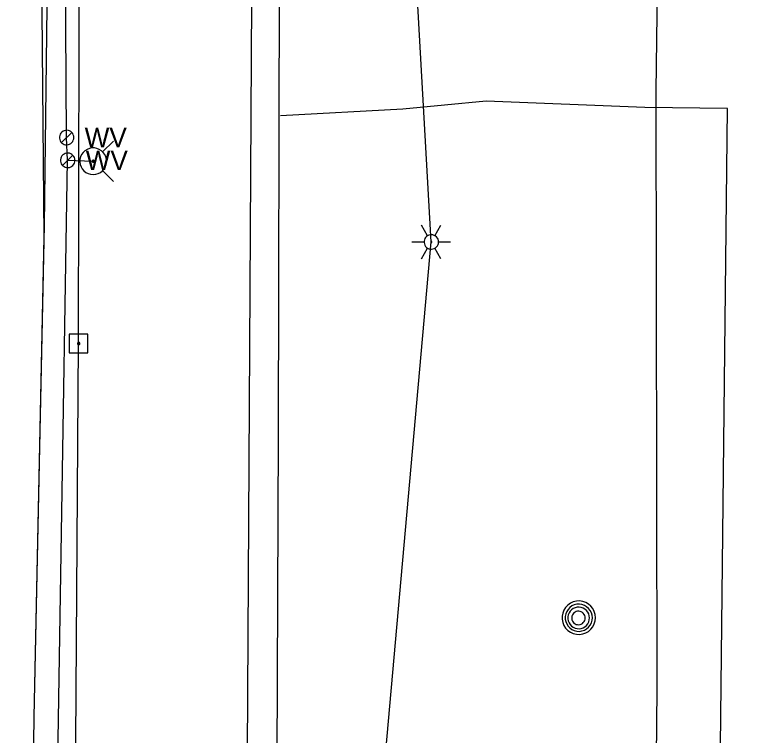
# Model space of a CAD drawing. Extents: x 600849 to 606371, y 330010 to 403088.
# Drawn here: x 602011.2 to 602155.5, y 363869.8 to 364011.7 of the extents above; entities that cross this region are included whole.
import ezdxf

# ---------------------------------------------------------------- set-up
doc = ezdxf.new("R2010")
doc.units = 0
for name, color, linetype in [('E_LTG', 7, 'Continuous'), ('E_UTL_E_UG', 7, 'Continuous'), ('E_UTL_EPowerPole', 7, 'Continuous'), ('E_UTL_FO_UG', 7, 'Continuous'), ('E_UTL_G_UG', 7, 'Continuous'), ('E_UTL_MH', 7, 'Continuous'), ('E_UTL_Overhead', 7, 'Continuous'), ('E_UTL_T_UG', 7, 'Continuous'), ('E_UTL_W', 7, 'Continuous'), ('E_UTL_W_UG', 7, 'Continuous'), ('E_UTL_WHydrant', 7, 'Continuous')]:
    doc.layers.add(name, color=color, linetype=linetype)

msp = doc.modelspace()

# ---------------------------------------------------------------- linework, layer by layer
at = {"layer": 'E_LTG'}
for points in [[(602092.55, 363968.18), (602091.36, 363970.24)], [(602093.98, 363968.18), (602095.17, 363970.24)], [(602094.7, 363966.94), (602094.67, 363967.21), (602094.59, 363967.48), (602094.47, 363967.72), (602094.3, 363967.93), (602094.1, 363968.11), (602093.86, 363968.24), (602093.6, 363968.33), (602093.33, 363968.37), (602093.06, 363968.36), (602092.8, 363968.29), (602092.55, 363968.18), (602092.33, 363968.02), (602092.14, 363967.83), (602092, 363967.6), (602091.9, 363967.35), (602091.84, 363967.08), (602091.84, 363966.81), (602091.9, 363966.54), (602092, 363966.29), (602092.14, 363966.06), (602092.33, 363965.86), (602092.55, 363965.71), (602092.8, 363965.59), (602093.06, 363965.53), (602093.33, 363965.52), (602093.6, 363965.56), (602093.86, 363965.64), (602094.1, 363965.78), (602094.3, 363965.96), (602094.47, 363966.17), (602094.59, 363966.41), (602094.67, 363966.67), (602094.7, 363966.94)], [(602094.7, 363966.94), (602094.67, 363967.21), (602094.59, 363967.48), (602094.47, 363967.72), (602094.3, 363967.93), (602094.1, 363968.11), (602093.86, 363968.24), (602093.6, 363968.33), (602093.33, 363968.37), (602093.06, 363968.36), (602092.8, 363968.29), (602092.55, 363968.18), (602092.33, 363968.02), (602092.14, 363967.83), (602092, 363967.6), (602091.9, 363967.35), (602091.84, 363967.08), (602091.84, 363966.81), (602091.9, 363966.54), (602092, 363966.29), (602092.14, 363966.06), (602092.33, 363965.86), (602092.55, 363965.71), (602092.8, 363965.59), (602093.06, 363965.53), (602093.33, 363965.52), (602093.6, 363965.56), (602093.86, 363965.64), (602094.1, 363965.78), (602094.3, 363965.96), (602094.47, 363966.17), (602094.59, 363966.41), (602094.67, 363966.67), (602094.7, 363966.94)], [(602094.7, 363966.94), (602094.67, 363967.21), (602094.59, 363967.48), (602094.47, 363967.72), (602094.3, 363967.93), (602094.1, 363968.11), (602093.86, 363968.24), (602093.6, 363968.33), (602093.33, 363968.37), (602093.06, 363968.36), (602092.8, 363968.29), (602092.55, 363968.18), (602092.33, 363968.02), (602092.14, 363967.83), (602092, 363967.6), (602091.9, 363967.35), (602091.84, 363967.08), (602091.84, 363966.81), (602091.9, 363966.54), (602092, 363966.29), (602092.14, 363966.06), (602092.33, 363965.86), (602092.55, 363965.71), (602092.8, 363965.59), (602093.06, 363965.53), (602093.33, 363965.52), (602093.6, 363965.56), (602093.86, 363965.64), (602094.1, 363965.78), (602094.3, 363965.96), (602094.47, 363966.17), (602094.59, 363966.41), (602094.67, 363966.67), (602094.7, 363966.94)], [(602093.39, 363966.94), (602093.38, 363966.97), (602093.38, 363966.99), (602093.37, 363967.01), (602093.35, 363967.03), (602093.34, 363967.04), (602093.32, 363967.05), (602093.29, 363967.06), (602093.27, 363967.06), (602093.25, 363967.06), (602093.23, 363967.06), (602093.21, 363967.05), (602093.19, 363967.03), (602093.17, 363967.02), (602093.16, 363967), (602093.15, 363966.98), (602093.15, 363966.96), (602093.15, 363966.93), (602093.15, 363966.91), (602093.16, 363966.89), (602093.17, 363966.87), (602093.19, 363966.85), (602093.21, 363966.84), (602093.23, 363966.83), (602093.25, 363966.83), (602093.27, 363966.83), (602093.29, 363966.83), (602093.32, 363966.84), (602093.34, 363966.85), (602093.35, 363966.86), (602093.37, 363966.88), (602093.38, 363966.9), (602093.38, 363966.92), (602093.39, 363966.94)], [(602089.46, 363966.94), (602091.84, 363966.94)], [(602091.36, 363963.64), (602092.55, 363965.71)], [(602095.17, 363963.64), (602093.98, 363965.71)], [(602094.7, 363966.94), (602097.08, 363966.94)]]:
    msp.add_lwpolyline(points, dxfattribs=at)
at = {"layer": 'E_UTL_E_UG'}
for points in [[(602078.82, 363569.87), (602076, 363747.96), (602075.58, 363768.52), (602093.27, 363966.94), (602082.34, 364160.16), (602083.91, 364353.61), (602075.37, 364532.41), (602096.94, 364666.22), (602086.34, 364750.3)], [(602017.01, 363967.88), (602016.46, 364027.3), (602017.47, 364153.64), (602017.94, 364497.46)], [(602011.19, 363546.99), (602011.78, 363606.5), (602011.32, 363708.76), (602012.32, 363798.15), (602014.54, 363832.84), (602015.06, 363873.42), (602017.01, 363967.88)]]:
    msp.add_lwpolyline(points, dxfattribs=at)
at = {"layer": 'E_UTL_EPowerPole'}
for points in [[(602023.77, 363948.77), (602023.77, 363951.68)], [(602025.61, 363948.77), (602021.93, 363948.77)], [(602021.93, 363948.77), (602021.93, 363945.08)], [(602025.61, 363945.08), (602025.61, 363948.77)], [(602024.04, 363946.92), (602024.04, 363946.97), (602024.02, 363947.01), (602024, 363947.05), (602023.97, 363947.09), (602023.94, 363947.12), (602023.9, 363947.14), (602023.86, 363947.16), (602023.81, 363947.16), (602023.77, 363947.16), (602023.72, 363947.15), (602023.68, 363947.13), (602023.64, 363947.1), (602023.61, 363947.07), (602023.59, 363947.03), (602023.57, 363946.99), (602023.56, 363946.95), (602023.56, 363946.9), (602023.57, 363946.86), (602023.59, 363946.81), (602023.61, 363946.78), (602023.64, 363946.74), (602023.68, 363946.72), (602023.72, 363946.7), (602023.77, 363946.69), (602023.81, 363946.69), (602023.86, 363946.69), (602023.9, 363946.71), (602023.94, 363946.73), (602023.97, 363946.76), (602024, 363946.8), (602024.02, 363946.84), (602024.04, 363946.88), (602024.04, 363946.92)], [(602021.93, 363945.08), (602025.61, 363945.08)]]:
    msp.add_lwpolyline(points, dxfattribs=at)
at = {"layer": 'E_UTL_FO_UG'}
for points in [[(602017.07, 363970.24), (602017.95, 364040.23), (602024.1, 364041.17)], [(602018.89, 363234.82), (602015.7, 363236.2), (602015.45, 363252.39), (602015.2, 363298.62), (602016.31, 363359.18), (602016.36, 363412.87), (602014.83, 363477.07), (602015, 363510.18), (602016.42, 363534.87), (602015.4, 363618.31), (602014.6, 363656.31), (602023.02, 363665.48), (602021.53, 363667.01), (602024.62, 363721.06), (602024.12, 363803.03), (602022.89, 363819.62), (602023.54, 363821), (602021.77, 363822.04), (602014.54, 363832.84), (602015.06, 363873.42), (602017.07, 363970.24)]]:
    msp.add_lwpolyline(points, dxfattribs=at)
at = {"layer": 'E_UTL_G_UG'}
for points in [[(602060.01, 363468.19), (602056.39, 363468.6), (602054.36, 363500.64), (602055.64, 363568.29), (602055.85, 363635.67), (602060.53, 363677.93), (602062.03, 363722.09), (602061.42, 363727.86), (602062.56, 363759.29), (602062.45, 363800.12), (602062.87, 363849.24), (602063.19, 363928.76), (602063.38, 364018.14), (602063.76, 364116.5), (602064.83, 364174.35), (602065.21, 364233.32), (602065.84, 364329.41), (602065.08, 364438.96)], [(602151.61, 363993.2), (602135.32, 363993.41), (602104.06, 363994.69), (602087.67, 363993.07), (602063.54, 363991.81)], [(602147.29, 363598.33), (602151.61, 363993.2)]]:
    msp.add_lwpolyline(points, dxfattribs=at)
at = {"layer": 'E_UTL_MH'}
for points in [[(602125.61, 363892.92), (602125.55, 363893.55), (602125.38, 363894.15), (602125.09, 363894.71), (602124.7, 363895.2), (602124.23, 363895.61), (602123.68, 363895.92), (602123.09, 363896.13), (602122.47, 363896.22), (602121.84, 363896.19), (602121.23, 363896.04), (602120.66, 363895.78), (602120.15, 363895.42), (602119.72, 363894.96), (602119.38, 363894.43), (602119.15, 363893.85), (602119.03, 363893.24), (602119.03, 363892.61), (602119.15, 363891.99), (602119.38, 363891.41), (602119.72, 363890.88), (602120.15, 363890.43), (602120.66, 363890.06), (602121.23, 363889.8), (602121.84, 363889.66), (602122.47, 363889.63), (602123.09, 363889.72), (602123.68, 363889.92), (602124.23, 363890.23), (602124.7, 363890.65), (602125.09, 363891.14), (602125.38, 363891.7), (602125.55, 363892.3), (602125.61, 363892.92)], [(602125, 363892.92), (602124.95, 363893.42), (602124.8, 363893.91), (602124.57, 363894.37), (602124.26, 363894.77), (602123.87, 363895.1), (602123.43, 363895.35), (602122.95, 363895.52), (602122.45, 363895.59), (602121.94, 363895.57), (602121.44, 363895.45), (602120.98, 363895.24), (602120.57, 363894.94), (602120.22, 363894.57), (602119.94, 363894.14), (602119.75, 363893.67), (602119.65, 363893.17), (602119.65, 363892.66), (602119.75, 363892.16), (602119.94, 363891.69), (602120.22, 363891.26), (602120.57, 363890.9), (602120.98, 363890.6), (602121.44, 363890.39), (602121.94, 363890.27), (602122.45, 363890.24), (602122.95, 363890.32), (602123.43, 363890.48), (602123.87, 363890.74), (602124.26, 363891.07), (602124.57, 363891.47), (602124.8, 363891.92), (602124.95, 363892.41), (602125, 363892.92)], [(602124.43, 363892.89), (602124.39, 363893.29), (602124.28, 363893.68), (602124.09, 363894.04), (602123.84, 363894.36), (602123.54, 363894.62), (602123.19, 363894.83), (602122.81, 363894.96), (602122.41, 363895.02), (602122, 363895), (602121.61, 363894.9), (602121.24, 363894.73), (602120.91, 363894.5), (602120.63, 363894.21), (602120.41, 363893.86), (602120.26, 363893.49), (602120.18, 363893.09), (602120.18, 363892.69), (602120.26, 363892.29), (602120.41, 363891.91), (602120.63, 363891.57), (602120.91, 363891.28), (602121.24, 363891.05), (602121.61, 363890.88), (602122, 363890.78), (602122.41, 363890.76), (602122.81, 363890.82), (602123.19, 363890.95), (602123.54, 363891.16), (602123.84, 363891.42), (602124.09, 363891.74), (602124.28, 363892.1), (602124.39, 363892.49), (602124.43, 363892.89)], [(602123.58, 363892.87), (602123.55, 363893.13), (602123.48, 363893.37), (602123.37, 363893.59), (602123.21, 363893.79), (602123.02, 363893.96), (602122.8, 363894.09), (602122.56, 363894.17), (602122.31, 363894.2), (602122.06, 363894.19), (602121.81, 363894.13), (602121.58, 363894.03), (602121.37, 363893.88), (602121.2, 363893.7), (602121.06, 363893.48), (602120.97, 363893.25), (602120.92, 363893), (602120.92, 363892.75), (602120.97, 363892.5), (602121.06, 363892.26), (602121.2, 363892.05), (602121.37, 363891.87), (602121.58, 363891.72), (602121.81, 363891.62), (602122.06, 363891.56), (602122.31, 363891.54), (602122.56, 363891.58), (602122.8, 363891.66), (602123.02, 363891.79), (602123.21, 363891.95), (602123.37, 363892.15), (602123.48, 363892.38), (602123.55, 363892.62), (602123.58, 363892.87)]]:
    msp.add_lwpolyline(points, dxfattribs=at)
at = {"layer": 'E_UTL_Overhead'}
msp.add_lwpolyline([(602014.48, 362518.11), (602015.76, 362635.51), (602015.72, 362824.59), (602019.86, 363008.4), (602015.51, 363112.13), (602019.7, 363230.46), (602017.88, 363240.62), (602020.53, 363264.51), (602020.79, 363276.96), (602020.36, 363337.42), (602022.05, 363392.76), (602020.76, 363497.69), (602023.02, 363665.48), (602022.89, 363819.62), (602023.8, 363946.92), (602023.98, 364037.98)], dxfattribs=at)
at = {"layer": 'E_UTL_T_UG'}
msp.add_lwpolyline([(602056.95, 363843.75), (602061.7, 364675.39), (602061.58, 364697.74), (602062.79, 364769.74), (602063.21, 364911.29)], dxfattribs=at)
at = {"layer": 'E_UTL_W'}
for points in [[(602022.86, 363987.51), (602022.83, 363987.78), (602022.75, 363988.04), (602022.63, 363988.28), (602022.46, 363988.49), (602022.26, 363988.67), (602022.02, 363988.81), (602021.77, 363988.89), (602021.5, 363988.93), (602021.23, 363988.92), (602020.96, 363988.86), (602020.72, 363988.74), (602020.5, 363988.59), (602020.31, 363988.39), (602020.16, 363988.16), (602020.06, 363987.91), (602020.01, 363987.64), (602020.01, 363987.37), (602020.06, 363987.11), (602020.16, 363986.86), (602020.31, 363986.63), (602020.5, 363986.43), (602020.72, 363986.27), (602020.96, 363986.16), (602021.23, 363986.1), (602021.5, 363986.08), (602021.77, 363986.12), (602022.02, 363986.21), (602022.26, 363986.35), (602022.46, 363986.53), (602022.63, 363986.74), (602022.75, 363986.98), (602022.83, 363987.24), (602022.86, 363987.51)], [(602020.42, 363986.5), (602022.44, 363988.52)], [(602023.06, 363983.02), (602023.03, 363983.29), (602022.96, 363983.55), (602022.83, 363983.79), (602022.67, 363984), (602022.46, 363984.18), (602022.23, 363984.31), (602021.97, 363984.4), (602021.7, 363984.44), (602021.43, 363984.43), (602021.17, 363984.36), (602020.92, 363984.25), (602020.7, 363984.09), (602020.51, 363983.9), (602020.37, 363983.67), (602020.26, 363983.42), (602020.21, 363983.15), (602020.21, 363982.88), (602020.26, 363982.62), (602020.37, 363982.36), (602020.51, 363982.14), (602020.7, 363981.94), (602020.92, 363981.78), (602021.17, 363981.67), (602021.43, 363981.61), (602021.7, 363981.59), (602021.97, 363981.63), (602022.23, 363981.72), (602022.46, 363981.86), (602022.67, 363982.03), (602022.83, 363982.25), (602022.96, 363982.49), (602023.03, 363982.75), (602023.06, 363983.02)], [(602020.62, 363982.01), (602022.64, 363984.03)]]:
    msp.add_lwpolyline(points, dxfattribs=at)
at = {"layer": 'E_UTL_W_UG'}
for points in [[(602136.3, 363730.09), (602137.73, 363878.85), (602137.55, 363996.65), (602139.44, 364143.05), (602139.64, 364153.84), (602140.05, 364156.44), (602138.92, 364163.07), (602138.74, 364174.06), (602140.29, 364384.58), (602140.04, 364426.03), (602141.64, 364427.75), (602155.52, 364428.23)], [(602037.08, 363327.83), (602037.22, 363362.53), (602030.46, 363375.16), (602031.31, 363399.91), (602027.9, 363472.29), (602021.1, 363562.8), (602020.81, 363566.35), (602018.4, 363618.8), (602017.83, 363750.6), (602021.63, 363983.02), (602021.43, 363987.51), (602020.81, 364087.06)], [(602021.63, 363983.02), (602026.66, 363982.85)]]:
    msp.add_lwpolyline(points, dxfattribs=at)
at = {"layer": 'E_UTL_WHydrant'}
for points in [[(602028.5, 363984.68), (602030.64, 363986.82)], [(602026.66, 363980.22), (602027.16, 363980.27), (602027.63, 363980.41), (602028.08, 363980.64), (602028.47, 363980.95), (602028.8, 363981.33), (602029.05, 363981.76), (602029.21, 363982.23), (602029.28, 363982.72), (602029.26, 363983.22), (602029.14, 363983.71), (602028.93, 363984.16), (602028.64, 363984.56), (602028.28, 363984.91), (602027.86, 363985.18), (602027.4, 363985.36), (602026.91, 363985.46), (602026.41, 363985.46), (602025.92, 363985.36), (602025.46, 363985.18), (602025.04, 363984.91), (602024.68, 363984.56), (602024.39, 363984.16), (602024.18, 363983.71), (602024.06, 363983.22), (602024.04, 363982.72), (602024.11, 363982.23), (602024.27, 363981.76), (602024.52, 363981.33), (602024.85, 363980.95), (602025.24, 363980.64), (602025.69, 363980.41), (602026.16, 363980.27), (602026.66, 363980.22)], [(602026.66, 363982.65), (602026.7, 363982.65), (602026.73, 363982.66), (602026.77, 363982.68), (602026.8, 363982.7), (602026.82, 363982.73), (602026.84, 363982.76), (602026.86, 363982.8), (602026.86, 363982.84), (602026.86, 363982.88), (602026.85, 363982.91), (602026.83, 363982.95), (602026.81, 363982.98), (602026.78, 363983), (602026.75, 363983.03), (602026.72, 363983.04), (602026.68, 363983.05), (602026.64, 363983.05), (602026.6, 363983.04), (602026.57, 363983.03), (602026.54, 363983), (602026.51, 363982.98), (602026.49, 363982.95), (602026.47, 363982.91), (602026.46, 363982.88), (602026.46, 363982.84), (602026.47, 363982.8), (602026.48, 363982.76), (602026.5, 363982.73), (602026.52, 363982.7), (602026.55, 363982.68), (602026.59, 363982.66), (602026.62, 363982.65), (602026.66, 363982.65)], [(602028.5, 363981.01), (602030.64, 363978.87)]]:
    msp.add_lwpolyline(points, dxfattribs=at)

# ---------------------------------------------------------------- texts
at = {"layer": 'E_UTL_W'}
for p in [(602024.99, 363985.58), (602025.2, 363981.09)]:
    msp.add_text('WV', height=3.85, dxfattribs=at).set_placement(p)

doc.saveas('drawing.dxf')
